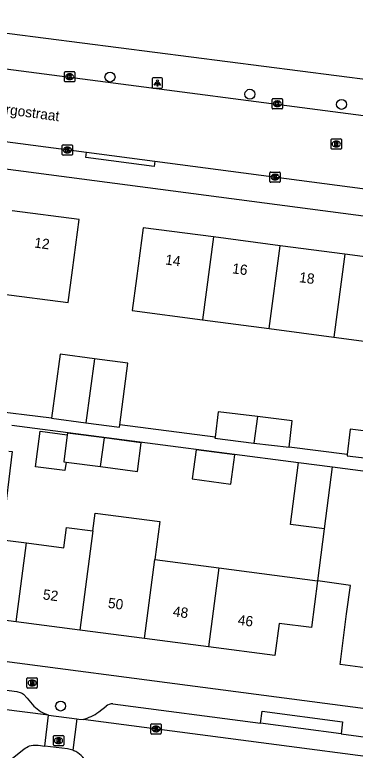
# Model space of a CAD drawing. Extents: x 162186 to 163152, y 385513 to 386513.
# Drawn here: x 162445.6 to 162478.9, y 386254.5 to 386326.4 of the extents above; entities that cross this region are included whole.
import ezdxf

# ---------------------------------------------------------------- set-up
doc = ezdxf.new("R2010")
doc.units = 0
for name, color, linetype in [('IMGEO_Boom', 7, 'Continuous'), ('IMGEO_Brandkraan', 7, 'Continuous'), ('IMGEO_Kolk', 7, 'Continuous'), ('IMGEO_Lichtpunt', 7, 'Continuous'), ('IMGEO_Openbare_ruimte_label', 7, 'Continuous'), ('IMGEO_Pand', 7, 'Continuous'), ('IMGEO_Pand_nummerreeks', 7, 'Continuous'), ('IMGEO_Rijbaan_lokaal_open', 7, 'Continuous'), ('IMGEO_Rioolput', 7, 'Continuous'), ('IMGEO_Voetpad_open', 7, 'Continuous')]:
    doc.layers.add(name, color=color, linetype=linetype)

msp = doc.modelspace()

# ---------------------------------------------------------------- linework, layer by layer
at = {"layer": 'IMGEO_Boom'}
for centre in [(162454.9, 386320.288), (162468.571, 386318.608), (162477.528, 386317.618), (162450.077, 386258.822)]:
    msp.add_circle(centre, 0.489, dxfattribs=at)
at = {"layer": 'IMGEO_Brandkraan'}
for p, q in [((162446.789, 386260.654), (162446.789, 386261.506)), ((162446.864, 386261.58), (162447.716, 386261.58)), ((162447.277, 386261.36), (162447.302, 386261.36)), ((162447.79, 386261.506), (162447.79, 386260.654)), ((162447.716, 386260.58), (162446.864, 386260.58)), ((162447.3, 386260.8), (162447.275, 386260.8))]:
    msp.add_line(p, q, dxfattribs=at)
for points in [[(162446.789, 386260.654), (162446.789, 386261.506)], [(162446.864, 386261.58), (162447.716, 386261.58)], [(162447.137, 386261.28), (162447.137, 386260.88), (162447.35, 386260.88)], [(162447.368, 386261.28), (162447.137, 386261.28)], [(162447.316, 386261.199), (162447.262, 386261.199), (162447.262, 386261.123)], [(162447.79, 386261.506), (162447.79, 386260.654)], [(162447.716, 386260.58), (162446.864, 386260.58)], [(162447.262, 386261.123), (162447.315, 386261.123)], [(162447.324, 386261.047), (162447.262, 386261.047), (162447.262, 386260.966)], [(162447.262, 386260.966), (162447.324, 386260.966)]]:
    msp.add_lwpolyline(points, dxfattribs=at)
for centre, radius, start, end in [((162446.866, 386261.504), 0.0765, 91.55205, 178.44795), ((162446.866, 386261.504), 0.0765, 91.55205, 178.44795), ((162447.317, 386261.161), 0.0379, 267.82845, 90.93552), ((162447.372, 386261.135), 0.145, 59.4692, 91.53667), ((162447.397, 386261.182), 0.0922, 285.51372, 58.15012), ((162447.714, 386261.504), 0.0765, 1.55205, 88.44795), ((162447.714, 386261.504), 0.0765, 1.55205, 88.44795), ((162446.866, 386260.656), 0.0765, 181.55205, 268.44795), ((162446.866, 386260.656), 0.0765, 181.55205, 268.44795), ((162447.325, 386261.006), 0.0404, 269.87594, 90.50774), ((162447.356, 386261.131), 0.251, 268.66757, 293.53466), ((162447.402, 386260.99), 0.105, 301.31148, 78.98903), ((162447.714, 386260.656), 0.0765, 271.55205, 358.44795), ((162447.714, 386260.656), 0.0765, 271.55205, 358.44795)]:
    msp.add_arc(centre, radius, start, end, dxfattribs=at)
for centre, major_axis, ratio, start_param, end_param in [((162447.276, 386261.08), (-0.387, 0.002), 0.722429, 4.712389, 7.853982), ((162447.301, 386261.08), (-0.39, 0.002), 0.717154, 1.570796, 4.712389)]:
    msp.add_ellipse(centre, major_axis=major_axis, ratio=ratio, start_param=start_param, end_param=end_param, dxfattribs=at)
at = {"layer": 'IMGEO_Kolk'}
for p, q in [((162450.531, 386320.815), (162451.383, 386320.815)), ((162450.456, 386319.889), (162450.456, 386320.741)), ((162450.944, 386320.595), (162450.969, 386320.595)), ((162451.457, 386320.741), (162451.457, 386319.889)), ((162451.383, 386319.815), (162450.531, 386319.815)), ((162450.967, 386320.035), (162450.942, 386320.035)), ((162470.749, 386317.248), (162470.749, 386318.1)), ((162470.824, 386318.174), (162471.676, 386318.174)), ((162471.237, 386317.954), (162471.262, 386317.954)), ((162471.75, 386318.1), (162471.75, 386317.248)), ((162471.26, 386317.394), (162471.235, 386317.394)), ((162471.676, 386317.174), (162470.824, 386317.174)), ((162450.308, 386313.658), (162451.16, 386313.658)), ((162450.233, 386312.732), (162450.233, 386313.584)), ((162450.744, 386312.878), (162450.719, 386312.878)), ((162450.721, 386313.438), (162450.746, 386313.438)), ((162451.234, 386313.584), (162451.234, 386312.732)), ((162451.16, 386312.658), (162450.308, 386312.658)), ((162470.526, 386310.08), (162470.526, 386310.932)), ((162470.601, 386311.006), (162471.453, 386311.006)), ((162471.014, 386310.786), (162471.039, 386310.786)), ((162471.527, 386310.932), (162471.527, 386310.08)), ((162471.453, 386310.006), (162470.601, 386310.006)), ((162471.037, 386310.226), (162471.012, 386310.226)), ((162458.898, 386256.161), (162458.898, 386257.013)), ((162458.973, 386257.087), (162459.825, 386257.087)), ((162459.386, 386256.867), (162459.411, 386256.867)), ((162459.899, 386257.013), (162459.899, 386256.161)), ((162459.409, 386256.307), (162459.384, 386256.307)), ((162459.825, 386256.087), (162458.973, 386256.087))]:
    msp.add_line(p, q, dxfattribs=at)
for points in [[(162450.531, 386320.815), (162451.383, 386320.815)], [(162450.456, 386319.889), (162450.456, 386320.741)], [(162450.777, 386320.515), (162450.9, 386320.515), (162450.9, 386320.364), (162451.03, 386320.515), (162451.194, 386320.515), (162451.048, 386320.364), (162451.201, 386320.115), (162451.049, 386320.115), (162450.964, 386320.279), (162450.9, 386320.212), (162450.9, 386320.115), (162450.777, 386320.115), (162450.777, 386320.515)], [(162451.457, 386320.741), (162451.457, 386319.889)], [(162451.383, 386319.815), (162450.531, 386319.815)], [(162470.749, 386317.248), (162470.749, 386318.1)], [(162470.824, 386318.174), (162471.676, 386318.174)], [(162471.75, 386318.1), (162471.75, 386317.248)], [(162471.07, 386317.874), (162471.193, 386317.874), (162471.193, 386317.723), (162471.323, 386317.874), (162471.487, 386317.874), (162471.341, 386317.723), (162471.494, 386317.474), (162471.342, 386317.474), (162471.257, 386317.638), (162471.193, 386317.571), (162471.193, 386317.474), (162471.07, 386317.474), (162471.07, 386317.874)], [(162471.676, 386317.174), (162470.824, 386317.174)], [(162450.308, 386313.658), (162451.16, 386313.658)], [(162450.233, 386312.732), (162450.233, 386313.584)], [(162450.554, 386313.358), (162450.677, 386313.358), (162450.677, 386313.207), (162450.807, 386313.358), (162450.971, 386313.358), (162450.825, 386313.207), (162450.978, 386312.958), (162450.826, 386312.958), (162450.741, 386313.122), (162450.677, 386313.055), (162450.677, 386312.958), (162450.554, 386312.958), (162450.554, 386313.358)], [(162451.234, 386313.584), (162451.234, 386312.732)], [(162451.16, 386312.658), (162450.308, 386312.658)], [(162470.526, 386310.08), (162470.526, 386310.932)], [(162470.601, 386311.006), (162471.453, 386311.006)], [(162471.527, 386310.932), (162471.527, 386310.08)], [(162471.453, 386310.006), (162470.601, 386310.006)], [(162470.847, 386310.706), (162470.97, 386310.706), (162470.97, 386310.555), (162471.1, 386310.706), (162471.264, 386310.706), (162471.118, 386310.555), (162471.271, 386310.306), (162471.119, 386310.306), (162471.034, 386310.47), (162470.97, 386310.403), (162470.97, 386310.306), (162470.847, 386310.306), (162470.847, 386310.706)], [(162458.898, 386256.161), (162458.898, 386257.013)], [(162458.973, 386257.087), (162459.825, 386257.087)], [(162459.899, 386257.013), (162459.899, 386256.161)], [(162459.219, 386256.787), (162459.342, 386256.787), (162459.342, 386256.636), (162459.472, 386256.787), (162459.636, 386256.787), (162459.49, 386256.636), (162459.643, 386256.387), (162459.491, 386256.387), (162459.406, 386256.551), (162459.342, 386256.484), (162459.342, 386256.387), (162459.219, 386256.387), (162459.219, 386256.787)], [(162459.825, 386256.087), (162458.973, 386256.087)]]:
    msp.add_lwpolyline(points, dxfattribs=at)
for centre, start, end in [((162450.533, 386320.739), 91.55205, 178.44795), ((162450.533, 386320.739), 91.55205, 178.44795), ((162451.381, 386320.739), 1.55205, 88.44795), ((162451.381, 386320.739), 1.55205, 88.44795), ((162450.533, 386319.891), 181.55205, 268.44795), ((162450.533, 386319.891), 181.55205, 268.44795), ((162451.381, 386319.891), 271.55205, 358.44795), ((162451.381, 386319.891), 271.55205, 358.44795), ((162470.826, 386318.098), 91.55205, 178.44795), ((162470.826, 386318.098), 91.55205, 178.44795), ((162471.674, 386318.098), 1.55205, 88.44795), ((162471.674, 386318.098), 1.55205, 88.44795), ((162470.826, 386317.25), 181.55205, 268.44795), ((162470.826, 386317.25), 181.55205, 268.44795), ((162471.674, 386317.25), 271.55205, 358.44795), ((162471.674, 386317.25), 271.55205, 358.44795), ((162450.31, 386313.582), 91.55205, 178.44795), ((162450.31, 386313.582), 91.55205, 178.44795), ((162451.158, 386313.582), 1.55205, 88.44795), ((162451.158, 386313.582), 1.55205, 88.44795), ((162450.31, 386312.734), 181.55205, 268.44795), ((162450.31, 386312.734), 181.55205, 268.44795), ((162451.158, 386312.734), 271.55205, 358.44795), ((162451.158, 386312.734), 271.55205, 358.44795), ((162470.603, 386310.93), 91.55205, 178.44795), ((162470.603, 386310.93), 91.55205, 178.44795), ((162471.451, 386310.93), 1.55205, 88.44795), ((162471.451, 386310.93), 1.55205, 88.44795), ((162470.603, 386310.082), 181.55205, 268.44795), ((162470.603, 386310.082), 181.55205, 268.44795), ((162471.451, 386310.082), 271.55205, 358.44795), ((162471.451, 386310.082), 271.55205, 358.44795), ((162458.975, 386257.011), 91.55205, 178.44795), ((162458.975, 386257.011), 91.55205, 178.44795), ((162459.823, 386257.011), 1.55205, 88.44795), ((162459.823, 386257.011), 1.55205, 88.44795), ((162458.975, 386256.163), 181.55205, 268.44795), ((162458.975, 386256.163), 181.55205, 268.44795), ((162459.823, 386256.163), 271.55205, 358.44795), ((162459.823, 386256.163), 271.55205, 358.44795)]:
    msp.add_arc(centre, 0.0765, start, end, dxfattribs=at)
for centre, major_axis, ratio, start_param, end_param in [((162450.943, 386320.315), (-0.387, 0.002), 0.722429, 4.712389, 7.853982), ((162450.968, 386320.315), (-0.39, 0.002), 0.717154, 1.570796, 4.712389), ((162471.236, 386317.674), (-0.387, 0.002), 0.722429, 4.712389, 7.853982), ((162471.261, 386317.674), (-0.39, 0.002), 0.717154, 1.570796, 4.712389), ((162450.72, 386313.158), (-0.387, 0.002), 0.722429, 4.712389, 7.853982), ((162450.745, 386313.158), (-0.39, 0.002), 0.717154, 1.570796, 4.712389), ((162471.013, 386310.506), (-0.387, 0.002), 0.722429, 4.712389, 7.853982), ((162471.038, 386310.506), (-0.39, 0.002), 0.717154, 1.570796, 4.712389), ((162459.385, 386256.587), (-0.387, 0.002), 0.722429, 4.712389, 7.853982), ((162459.41, 386256.587), (-0.39, 0.002), 0.717154, 1.570796, 4.712389)]:
    msp.add_ellipse(centre, major_axis=major_axis, ratio=ratio, start_param=start_param, end_param=end_param, dxfattribs=at)
at = {"layer": 'IMGEO_Lichtpunt'}
for p, q in [((162459.035, 386320.108), (162459.035, 386319.301)), ((162459.035, 386320.108), (162459.035, 386319.301)), ((162459.937, 386320.203), (162459.129, 386320.203)), ((162459.937, 386320.203), (162459.129, 386320.203)), ((162460.031, 386319.301), (162460.031, 386320.108)), ((162460.031, 386319.301), (162460.031, 386320.108)), ((162459.129, 386319.207), (162459.937, 386319.207)), ((162459.129, 386319.207), (162459.937, 386319.207))]:
    msp.add_line(p, q, dxfattribs=at)
for points in [[(162459.409, 386319.772), (162459.448, 386319.744), (162459.26, 386319.482), (162459.222, 386319.509), (162459.409, 386319.772)], [(162459.511, 386319.724), (162459.558, 386319.724), (162459.558, 386319.402), (162459.511, 386319.402), (162459.511, 386319.724)], [(162459.621, 386319.744), (162459.659, 386319.771), (162459.846, 386319.509), (162459.807, 386319.481), (162459.621, 386319.744)]]:
    msp.add_lwpolyline(points, dxfattribs=at)
msp.add_circle((162459.534, 386319.906), 0.0994, dxfattribs=at)
for centre, start, end in [((162459.129, 386320.108), 90, 180), ((162459.129, 386320.108), 90, 180), ((162459.937, 386320.108), 0, 90), ((162459.937, 386320.108), 0, 90), ((162459.129, 386319.301), 180, 270), ((162459.129, 386319.301), 180, 270), ((162459.937, 386319.301), 270, 0), ((162459.937, 386319.301), 270, 360)]:
    msp.add_arc(centre, 0.0946, start, end, dxfattribs=at)
at = {"layer": 'IMGEO_Pand'}
for points in [[(162444.281, 386299.114), (162450.818, 386298.254), (162451.232, 386301.402), (162451.884, 386306.359), (162445.352, 386307.218)], [(162464.998, 386304.657), (162458.141, 386305.561), (162457.488, 386300.604), (162457.074, 386297.466), (162463.926, 386296.563)], [(162464.998, 386304.657), (162463.926, 386296.563)], [(162471.512, 386303.798), (162464.998, 386304.657)], [(162470.44, 386295.704), (162471.512, 386303.798)], [(162477.852, 386302.962), (162471.512, 386303.798)], [(162477.852, 386302.962), (162476.779, 386294.868)], [(162484.233, 386302.12), (162477.852, 386302.962)], [(162463.926, 386296.563), (162470.44, 386295.704)], [(162470.44, 386295.704), (162476.779, 386294.868)], [(162476.779, 386294.868), (162483.161, 386294.027)], [(162453.378, 386292.765), (162450.024, 386293.207), (162449.199, 386286.942)], [(162453.378, 386292.765), (162452.548, 386286.5)], [(162455.85, 386286.287), (162456.647, 386292.334), (162453.378, 386292.765)], [(162469.301, 386287.105), (162465.466, 386287.567), (162465.168, 386285.098)], [(162469.301, 386287.105), (162468.959, 386284.523)], [(162472.398, 386284.109), (162472.71, 386286.694), (162469.301, 386287.105)], [(162449.199, 386286.942), (162452.548, 386286.5)], [(162452.548, 386286.5), (162455.821, 386286.069), (162455.85, 386286.287)], [(162450.603, 386282.66), (162450.494, 386281.833), (162447.635, 386282.21), (162448.091, 386285.668), (162450.729, 386285.32)], [(162482.023, 386285.432), (162478.369, 386285.872), (162478.071, 386283.397)], [(162450.729, 386285.32), (162450.383, 386282.69), (162450.603, 386282.66)], [(162454.347, 386285.025), (162450.753, 386285.499), (162450.729, 386285.32)], [(162453.977, 386282.216), (162454.347, 386285.025)], [(162453.977, 386282.216), (162457.571, 386281.742), (162457.942, 386284.551), (162454.347, 386285.025)], [(162465.168, 386285.098), (162465.154, 386284.982), (162468.959, 386284.523)], [(162468.959, 386284.523), (162472.398, 386284.109)], [(162445.011, 386283.728), (162445.328, 386283.691), (162444.477, 386276.412), (162442.98, 386276.587), (162442.861, 386275.571), (162442.827, 386275.274), (162446.744, 386274.763)], [(162467.096, 386283.37), (162463.312, 386283.869), (162462.935, 386281.016), (162466.72, 386280.517), (162467.096, 386283.37)], [(162478.071, 386283.397), (162478.056, 386283.276), (162481.679, 386282.839)], [(162450.603, 386282.66), (162453.977, 386282.216)], [(162475.85, 386276.129), (162472.534, 386276.561), (162473.322, 386282.619)], [(162473.322, 386282.619), (162476.639, 386282.187)], [(162475.85, 386276.129), (162476.639, 386282.187)], [(162476.639, 386282.187), (162479.85, 386281.769)], [(162453.23, 386275.94), (162453.456, 386277.68), (162459.76, 386276.86), (162459.275, 386273.13)], [(162446.744, 386274.763), (162450.387, 386274.288), (162450.646, 386276.276), (162453.23, 386275.94)], [(162453.23, 386275.94), (162452.971, 386273.951), (162451.967, 386266.231)], [(162483.865, 386262.038), (162480.328, 386262.501), (162477.373, 386262.887), (162478.022, 386267.845), (162478.384, 386270.616), (162475.2, 386271.06), (162475.85, 386276.129)], [(162445.74, 386267.042), (162446.744, 386274.763)], [(162458.271, 386265.409), (162459.275, 386273.13)], [(162459.275, 386273.13), (162465.521, 386272.315)], [(162465.521, 386272.315), (162475.187, 386271.051), (162474.596, 386266.483), (162471.42, 386266.897), (162471.01, 386263.749), (162464.517, 386264.595)], [(162465.521, 386272.315), (162464.517, 386264.595)], [(162445.74, 386267.042), (162439.297, 386267.882)], [(162451.967, 386266.231), (162445.74, 386267.042)], [(162458.271, 386265.409), (162451.967, 386266.231)], [(162464.517, 386264.595), (162458.271, 386265.409)]]:
    msp.add_lwpolyline(points, dxfattribs=at)
at = {"layer": 'IMGEO_Rijbaan_lokaal_open'}
for points in [[(162430.717, 386322.917), (162499.627, 386313.936), (162500, 386313.887), (162505.895, 386313.114), (162551.376, 386307.147), (162557.5, 386306.343), (162586.759, 386302.71), (162592.437, 386301.969), (162597.633, 386301.29), (162608.171, 386299.914), (162608.395, 386299.882)], [(162412.877, 386318.155), (162452.611, 386312.938)], [(162452.611, 386312.938), (162459.282, 386312.062)], [(162459.282, 386312.062), (162497.379, 386307.06)], [(162448.882, 386257.938), (162386.418, 386265.855)], [(162381.763, 386261.292), (162441.402, 386253.817), (162444.495, 386253.412), (162444.58, 386253.405), (162444.664, 386253.405), (162444.749, 386253.412), (162444.832, 386253.427), (162444.914, 386253.45), (162444.994, 386253.48), (162445.07, 386253.517), (162445.143, 386253.56), (162445.213, 386253.611), (162446.476, 386254.607), (162446.599, 386254.696), (162446.743, 386254.783), (162446.893, 386254.857), (162447.05, 386254.916), (162447.212, 386254.962), (162447.377, 386254.993), (162447.544, 386255.009), (162447.712, 386255.01), (162447.879, 386254.996), (162448.543, 386254.91)], [(162448.543, 386254.91), (162448.882, 386257.938)], [(162448.882, 386257.938), (162451.662, 386257.574)], [(162451.662, 386257.574), (162451.262, 386254.499)], [(162451.662, 386257.574), (162451.864, 386257.548), (162452.282, 386257.493)], [(162516.358, 386249.125), (162509.618, 386250), (162500, 386251.249), (162452.282, 386257.493)], [(162451.262, 386254.499), (162450.751, 386254.623), (162448.543, 386254.91)], [(162469.628, 386250.163), (162454.074, 386252.18), (162454.061, 386252.182), (162453.923, 386252.207), (162453.788, 386252.244), (162453.658, 386252.293), (162453.532, 386252.353), (162453.412, 386252.425), (162453.299, 386252.507), (162453.193, 386252.598), (162453.096, 386252.699), (162453.009, 386252.808), (162452.379, 386253.664), (162452.243, 386253.832), (162452.093, 386253.987), (162451.929, 386254.128), (162451.754, 386254.253), (162451.568, 386254.363), (162451.373, 386254.456), (162451.262, 386254.499)]]:
    msp.add_lwpolyline(points, dxfattribs=at)
at = {"layer": 'IMGEO_Rioolput'}
for p, q in [((162476.507, 386313.318), (162476.507, 386314.17)), ((162476.582, 386314.244), (162477.434, 386314.244)), ((162476.995, 386314.024), (162477.02, 386314.024)), ((162477.508, 386314.17), (162477.508, 386313.318)), ((162477.434, 386313.244), (162476.582, 386313.244)), ((162477.018, 386313.464), (162476.993, 386313.464)), ((162449.373, 386255.014), (162449.373, 386255.866)), ((162449.448, 386255.94), (162450.3, 386255.94)), ((162449.861, 386255.72), (162449.886, 386255.72)), ((162450.374, 386255.866), (162450.374, 386255.014)), ((162450.3, 386254.94), (162449.448, 386254.94)), ((162449.884, 386255.16), (162449.859, 386255.16))]:
    msp.add_line(p, q, dxfattribs=at)
for points in [[(162476.507, 386313.318), (162476.507, 386314.17)], [(162476.582, 386314.244), (162477.434, 386314.244)], [(162477.096, 386313.942), (162476.844, 386313.944), (162476.844, 386313.544)], [(162476.844, 386313.544), (162476.968, 386313.544), (162476.968, 386313.706), (162476.979, 386313.706)], [(162477.022, 386313.863), (162476.968, 386313.863), (162476.968, 386313.782)], [(162476.968, 386313.782), (162477.02, 386313.782)], [(162477.026, 386313.677), (162477.097, 386313.544), (162477.237, 386313.544), (162477.172, 386313.67)], [(162477.508, 386314.17), (162477.508, 386313.318)], [(162477.434, 386313.244), (162476.582, 386313.244)], [(162449.373, 386255.014), (162449.373, 386255.866)], [(162449.448, 386255.94), (162450.3, 386255.94)], [(162449.962, 386255.638), (162449.71, 386255.64), (162449.71, 386255.24)], [(162449.71, 386255.24), (162449.834, 386255.24), (162449.834, 386255.402), (162449.845, 386255.402)], [(162449.888, 386255.559), (162449.834, 386255.559), (162449.834, 386255.478)], [(162449.834, 386255.478), (162449.886, 386255.478)], [(162450.374, 386255.866), (162450.374, 386255.014)], [(162450.3, 386254.94), (162449.448, 386254.94)], [(162449.892, 386255.373), (162449.963, 386255.24), (162450.103, 386255.24), (162450.038, 386255.366)]]:
    msp.add_lwpolyline(points, dxfattribs=at)
for centre, radius, start, end in [((162476.584, 386314.168), 0.0765, 91.55205, 178.44795), ((162476.584, 386314.168), 0.0765, 91.55205, 178.44795), ((162476.978, 386313.653), 0.0533, 26.02933, 88.69889), ((162477.004, 386313.971), 0.19, 274.7715, 282.96867), ((162477.028, 386313.767), 0.0964, 77.00612, 93.18647), ((162477.042, 386313.824), 0.0378, 276.66336, 79.67722), ((162477.095, 386313.832), 0.109, 350.36119, 89.41601), ((162477.093, 386313.832), 0.112, 277.58423, 350.98172), ((162477.077, 386313.617), 0.108, 29.51342, 73.79051), ((162477.432, 386314.168), 0.0765, 1.55205, 88.44795), ((162477.432, 386314.168), 0.0765, 1.55205, 88.44795), ((162476.584, 386313.32), 0.0765, 181.55205, 268.44795), ((162476.584, 386313.32), 0.0765, 181.55205, 268.44795), ((162477.432, 386313.32), 0.0765, 271.55205, 358.44795), ((162477.432, 386313.32), 0.0765, 271.55205, 358.44795), ((162449.45, 386255.864), 0.0765, 91.55205, 178.44795), ((162449.45, 386255.864), 0.0765, 91.55205, 178.44795), ((162449.844, 386255.349), 0.0533, 26.02933, 88.69889), ((162449.87, 386255.667), 0.19, 274.7715, 282.96867), ((162449.894, 386255.463), 0.0964, 77.00612, 93.18647), ((162449.908, 386255.52), 0.0378, 276.66336, 79.67722), ((162449.961, 386255.528), 0.109, 350.36119, 89.41601), ((162449.959, 386255.528), 0.112, 277.58423, 350.98172), ((162449.943, 386255.313), 0.108, 29.51342, 73.79051), ((162450.298, 386255.864), 0.0765, 1.55205, 88.44795), ((162450.298, 386255.864), 0.0765, 1.55205, 88.44795), ((162449.45, 386255.016), 0.0765, 181.55205, 268.44795), ((162449.45, 386255.016), 0.0765, 181.55205, 268.44795), ((162450.298, 386255.016), 0.0765, 271.55205, 358.44795), ((162450.298, 386255.016), 0.0765, 271.55205, 358.44795)]:
    msp.add_arc(centre, radius, start, end, dxfattribs=at)
for centre, major_axis, ratio, start_param, end_param in [((162476.994, 386313.744), (-0.387, 0.002), 0.722429, 4.712389, 7.853982), ((162477.019, 386313.744), (-0.39, 0.002), 0.717154, 1.570796, 4.712389), ((162449.86, 386255.44), (-0.387, 0.002), 0.722429, 4.712389, 7.853982), ((162449.885, 386255.44), (-0.39, 0.002), 0.717154, 1.570796, 4.712389)]:
    msp.add_ellipse(centre, major_axis=major_axis, ratio=ratio, start_param=start_param, end_param=end_param, dxfattribs=at)
at = {"layer": 'IMGEO_Voetpad_open'}
for points in [[(162431.169, 386326.378), (162437.933, 386325.465), (162491.222, 386318.605), (162495.408, 386318.031), (162500, 386317.441), (162505.38, 386316.75), (162509.176, 386316.263), (162550.981, 386310.895), (162592.901, 386305.371), (162598.062, 386304.691), (162608.854, 386303.164)], [(162413.185, 386315.464), (162500, 386304.056), (162543.349, 386298.36)], [(162459.282, 386312.062), (162459.209, 386311.544), (162452.538, 386312.418), (162452.611, 386312.938)], [(162449.199, 386286.942), (162442.728, 386287.736)], [(162465.168, 386285.098), (162455.85, 386286.287)], [(162445.31, 386286.273), (162473.322, 386282.619)], [(162478.071, 386283.397), (162472.398, 386284.109)], [(162407.034, 386268.116), (162500, 386255.941), (162516.96, 386253.72)], [(162405.863, 386265.443), (162445.81, 386260.241), (162446.232, 386260.105), (162446.358, 386260.037), (162446.458, 386259.984), (162446.794, 386259.589), (162447.449, 386258.809)], [(162455.19, 386259.031), (162469.606, 386257.132)], [(162453.8, 386258.239), (162454.514, 386258.802)], [(162469.606, 386257.132), (162469.771, 386258.31), (162477.628, 386257.279), (162477.472, 386256.096)], [(162477.472, 386256.096), (162469.606, 386257.132)], [(162477.472, 386256.096), (162482.084, 386255.488), (162514.241, 386251.416)]]:
    msp.add_lwpolyline(points, dxfattribs=at)
for centre, radius, start, end in [((162455.114, 386258.142), 0.892, 85.13227, 132.29611), ((162450.29, 386261.868), 4.175, 227.12189, 250.29432), ((162450.649, 386262.734), 5.489, 287.30868, 305.03365)]:
    msp.add_arc(centre, radius, start, end, dxfattribs=at)

# ---------------------------------------------------------------- texts
at = {"layer": 'IMGEO_Openbare_ruimte_label'}
msp.add_text('Argostraat', height=1, rotation=352.52658, dxfattribs=at).set_placement((162443.766, 386316.77))
at = {"layer": 'IMGEO_Pand_nummerreeks'}
for s, rotation, p in [('12', 352.50883, (162447.456, 386303.634)), ('14', 352.4876, (162460.254, 386301.975)), ('16', 352.4876, (162466.795, 386301.112)), ('18', 352.4876, (162473.34, 386300.248)), ('52', 352.57447, (162448.3, 386269.25)), ('50', 352.57447, (162454.653, 386268.421)), ('48', 352.57508, (162461, 386267.594)), ('46', 352.57507, (162467.343, 386266.768))]:
    msp.add_text(s, height=1, rotation=rotation, dxfattribs=at).set_placement(p)

doc.saveas('drawing.dxf')
